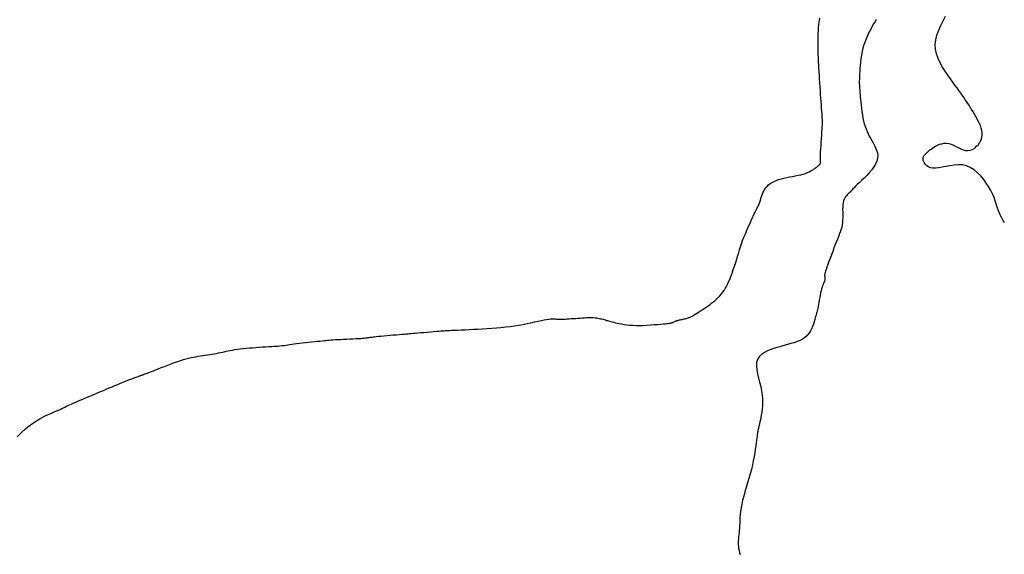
# Model space of a CAD drawing. Header units: millimetres. Extents: x 32690613 to 32693367, y 5343692 to 5344708.
# Tile 620 of 656: x 32692775 to 32692801, y 5344490 to 5344505. Entities that reach past the tile are written whole.
import ezdxf

# ---------------------------------------------------------------- set-up
doc = ezdxf.new("R2010")
doc.units = ezdxf.units.MM
doc.header["$LTSCALE"] = 20
doc.layers.add('02-DGM_HL_491.50', color=72, linetype='Continuous')
doc.layers.add('02-DGM_HL_492.00', color=82, linetype='Continuous')

msp = doc.modelspace()

# ---------------------------------------------------------------- linework, layer by layer
at = {"layer": '02-DGM_HL_491.50', "elevation": 491.5, "flags": 128}
for points in [[(32692800.758, 5344499.22), (32692800.753, 5344499.23), (32692800.739, 5344499.257), (32692800.717, 5344499.297), (32692800.691, 5344499.348), (32692800.662, 5344499.407), (32692800.633, 5344499.47), (32692800.604, 5344499.535), (32692800.579, 5344499.598), (32692800.558, 5344499.657), (32692800.541, 5344499.713), (32692800.525, 5344499.768), (32692800.508, 5344499.823), (32692800.489, 5344499.881), (32692800.464, 5344499.944), (32692800.433, 5344500.013), (32692800.394, 5344500.089), (32692800.343, 5344500.175), (32692800.283, 5344500.267), (32692800.214, 5344500.361), (32692800.136, 5344500.453), (32692800.051, 5344500.539), (32692799.959, 5344500.615), (32692799.861, 5344500.677), (32692799.757, 5344500.721), (32692799.65, 5344500.744), (32692799.54, 5344500.749), (32692799.43, 5344500.741), (32692799.321, 5344500.724), (32692799.216, 5344500.703), (32692799.116, 5344500.682), (32692799.023, 5344500.664), (32692798.94, 5344500.655), (32692798.867, 5344500.658), (32692798.805, 5344500.672), (32692798.753, 5344500.695), (32692798.711, 5344500.724), (32692798.677, 5344500.757), (32692798.651, 5344500.793), (32692798.632, 5344500.829), (32692798.62, 5344500.863), (32692798.615, 5344500.893), (32692798.614, 5344500.919), (32692798.618, 5344500.942), (32692798.626, 5344500.963), (32692798.637, 5344500.982), (32692798.65, 5344501), (32692798.665, 5344501.016), (32692798.68, 5344501.032), (32692798.695, 5344501.049), (32692798.71, 5344501.065), (32692798.727, 5344501.083), (32692798.746, 5344501.101), (32692798.768, 5344501.121), (32692798.793, 5344501.142), (32692798.823, 5344501.164), (32692798.858, 5344501.189), (32692798.898, 5344501.215), (32692798.944, 5344501.241), (32692798.994, 5344501.267), (32692799.048, 5344501.289), (32692799.105, 5344501.306), (32692799.165, 5344501.316), (32692799.227, 5344501.319), (32692799.29, 5344501.311), (32692799.353, 5344501.293), (32692799.416, 5344501.266), (32692799.48, 5344501.234), (32692799.544, 5344501.201), (32692799.608, 5344501.17), (32692799.671, 5344501.144), (32692799.735, 5344501.127), (32692799.797, 5344501.123), (32692799.859, 5344501.132), (32692799.919, 5344501.156), (32692799.976, 5344501.191), (32692800.028, 5344501.236), (32692800.074, 5344501.288), (32692800.114, 5344501.346), (32692800.144, 5344501.407), (32692800.165, 5344501.471), (32692800.175, 5344501.533), (32692800.175, 5344501.596), (32692800.167, 5344501.658), (32692800.151, 5344501.72), (32692800.129, 5344501.782), (32692800.102, 5344501.843), (32692800.071, 5344501.905), (32692800.038, 5344501.966), (32692800.004, 5344502.027), (32692799.969, 5344502.088), (32692799.933, 5344502.149), (32692799.895, 5344502.211), (32692799.857, 5344502.272), (32692799.818, 5344502.333), (32692799.778, 5344502.394), (32692799.737, 5344502.455), (32692799.696, 5344502.516), (32692799.653, 5344502.578), (32692799.608, 5344502.642), (32692799.561, 5344502.708), (32692799.51, 5344502.779), (32692799.456, 5344502.854), (32692799.397, 5344502.935), (32692799.334, 5344503.023), (32692799.266, 5344503.117), (32692799.195, 5344503.219), (32692799.127, 5344503.327), (32692799.063, 5344503.439), (32692799.008, 5344503.556), (32692798.966, 5344503.677), (32692798.939, 5344503.8), (32692798.932, 5344503.924), (32692798.946, 5344504.05), (32692798.979, 5344504.176), (32692799.025, 5344504.301), (32692799.082, 5344504.426), (32692799.143, 5344504.55), (32692799.206, 5344504.671)], [(32692797.377, 5344504.59), (32692797.344, 5344504.534), (32692797.308, 5344504.472), (32692797.271, 5344504.406), (32692797.232, 5344504.334), (32692797.194, 5344504.259), (32692797.156, 5344504.179), (32692797.119, 5344504.096), (32692797.085, 5344504.009), (32692797.053, 5344503.92), (32692797.026, 5344503.829), (32692797.004, 5344503.737), (32692796.985, 5344503.644), (32692796.971, 5344503.551), (32692796.96, 5344503.462), (32692796.951, 5344503.376), (32692796.945, 5344503.294), (32692796.94, 5344503.22), (32692796.937, 5344503.153), (32692796.935, 5344503.094), (32692796.933, 5344503.044), (32692796.931, 5344503.001), (32692796.93, 5344502.963), (32692796.93, 5344502.929), (32692796.93, 5344502.899), (32692796.931, 5344502.872), (32692796.931, 5344502.845), (32692796.933, 5344502.819), (32692796.934, 5344502.791), (32692796.936, 5344502.761), (32692796.939, 5344502.728), (32692796.942, 5344502.69), (32692796.946, 5344502.647), (32692796.95, 5344502.597), (32692796.955, 5344502.539), (32692796.961, 5344502.472), (32692796.968, 5344502.399), (32692796.976, 5344502.319), (32692796.986, 5344502.237), (32692796.997, 5344502.152), (32692797.01, 5344502.067), (32692797.025, 5344501.984), (32692797.042, 5344501.905), (32692797.062, 5344501.83), (32692797.083, 5344501.76), (32692797.107, 5344501.694), (32692797.133, 5344501.63), (32692797.162, 5344501.568), (32692797.192, 5344501.508), (32692797.224, 5344501.448), (32692797.258, 5344501.387), (32692797.293, 5344501.325), (32692797.328, 5344501.262), (32692797.36, 5344501.197), (32692797.387, 5344501.131), (32692797.406, 5344501.062), (32692797.415, 5344500.992), (32692797.412, 5344500.92), (32692797.395, 5344500.845), (32692797.361, 5344500.769), (32692797.315, 5344500.692), (32692797.257, 5344500.614), (32692797.193, 5344500.539), (32692797.124, 5344500.466), (32692797.055, 5344500.396), (32692796.989, 5344500.332), (32692796.928, 5344500.275), (32692796.876, 5344500.224), (32692796.832, 5344500.18), (32692796.794, 5344500.142), (32692796.761, 5344500.109), (32692796.733, 5344500.079), (32692796.708, 5344500.052), (32692796.684, 5344500.028), (32692796.66, 5344500.005), (32692796.636, 5344499.981), (32692796.612, 5344499.957), (32692796.588, 5344499.932), (32692796.566, 5344499.904), (32692796.545, 5344499.872), (32692796.527, 5344499.836), (32692796.512, 5344499.794), (32692796.501, 5344499.745), (32692796.494, 5344499.69), (32692796.49, 5344499.629), (32692796.489, 5344499.563), (32692796.49, 5344499.495), (32692796.49, 5344499.425), (32692796.49, 5344499.355), (32692796.489, 5344499.287), (32692796.484, 5344499.223), (32692796.477, 5344499.162), (32692796.465, 5344499.104), (32692796.45, 5344499.048), (32692796.431, 5344498.991), (32692796.41, 5344498.932), (32692796.385, 5344498.869), (32692796.358, 5344498.801), (32692796.328, 5344498.726), (32692796.295, 5344498.643), (32692796.261, 5344498.554), (32692796.226, 5344498.461), (32692796.191, 5344498.368), (32692796.157, 5344498.277), (32692796.126, 5344498.19), (32692796.098, 5344498.111), (32692796.074, 5344498.042), (32692796.054, 5344497.984), (32692796.04, 5344497.938), (32692796.029, 5344497.901), (32692796.021, 5344497.872), (32692796.017, 5344497.85), (32692796.014, 5344497.832), (32692796.014, 5344497.817), (32692796.015, 5344497.804), (32692796.016, 5344497.791), (32692796.018, 5344497.777), (32692796.02, 5344497.763), (32692796.021, 5344497.75), (32692796.022, 5344497.735), (32692796.022, 5344497.721), (32692796.02, 5344497.705), (32692796.016, 5344497.69), (32692796.011, 5344497.674), (32692796.003, 5344497.656), (32692795.994, 5344497.636), (32692795.984, 5344497.613), (32692795.972, 5344497.586), (32692795.96, 5344497.554), (32692795.947, 5344497.516), (32692795.935, 5344497.471), (32692795.922, 5344497.42), (32692795.909, 5344497.362), (32692795.897, 5344497.301), (32692795.885, 5344497.238), (32692795.873, 5344497.175), (32692795.862, 5344497.114), (32692795.852, 5344497.058), (32692795.842, 5344497.007), (32692795.833, 5344496.963), (32692795.825, 5344496.925), (32692795.817, 5344496.891), (32692795.809, 5344496.859), (32692795.8, 5344496.827), (32692795.79, 5344496.793), (32692795.78, 5344496.754), (32692795.767, 5344496.71), (32692795.753, 5344496.658), (32692795.737, 5344496.6), (32692795.717, 5344496.538), (32692795.693, 5344496.474), (32692795.665, 5344496.409), (32692795.632, 5344496.346), (32692795.592, 5344496.286), (32692795.546, 5344496.232), (32692795.493, 5344496.185), (32692795.433, 5344496.145), (32692795.366, 5344496.109), (32692795.292, 5344496.078), (32692795.212, 5344496.049), (32692795.125, 5344496.023), (32692795.033, 5344495.997), (32692794.934, 5344495.971), (32692794.831, 5344495.943), (32692794.725, 5344495.913), (32692794.621, 5344495.879), (32692794.521, 5344495.839), (32692794.43, 5344495.793), (32692794.351, 5344495.74), (32692794.287, 5344495.678), (32692794.242, 5344495.605), (32692794.218, 5344495.522), (32692794.212, 5344495.429), (32692794.221, 5344495.329), (32692794.241, 5344495.223), (32692794.268, 5344495.114), (32692794.297, 5344495.002), (32692794.325, 5344494.89), (32692794.349, 5344494.78), (32692794.365, 5344494.673), (32692794.373, 5344494.571), (32692794.375, 5344494.472), (32692794.371, 5344494.38), (32692794.364, 5344494.292), (32692794.354, 5344494.211), (32692794.342, 5344494.137), (32692794.33, 5344494.07), (32692794.318, 5344494.011), (32692794.307, 5344493.959), (32692794.297, 5344493.913), (32692794.287, 5344493.873), (32692794.278, 5344493.837), (32692794.271, 5344493.806), (32692794.264, 5344493.778), (32692794.257, 5344493.752), (32692794.252, 5344493.728), (32692794.247, 5344493.704), (32692794.243, 5344493.678), (32692794.238, 5344493.649), (32692794.234, 5344493.616), (32692794.228, 5344493.576), (32692794.222, 5344493.528), (32692794.215, 5344493.47), (32692794.206, 5344493.402), (32692794.196, 5344493.324), (32692794.183, 5344493.236), (32692794.168, 5344493.141), (32692794.151, 5344493.039), (32692794.13, 5344492.931), (32692794.106, 5344492.818), (32692794.079, 5344492.702), (32692794.048, 5344492.584), (32692794.014, 5344492.464), (32692793.979, 5344492.345), (32692793.943, 5344492.226), (32692793.909, 5344492.109), (32692793.877, 5344491.996), (32692793.848, 5344491.886), (32692793.824, 5344491.782), (32692793.806, 5344491.685), (32692793.793, 5344491.593), (32692793.784, 5344491.507), (32692793.778, 5344491.426), (32692793.774, 5344491.35), (32692793.771, 5344491.278), (32692793.769, 5344491.21), (32692793.766, 5344491.146), (32692793.761, 5344491.085), (32692793.755, 5344491.026), (32692793.749, 5344490.97), (32692793.743, 5344490.916), (32692793.738, 5344490.863), (32692793.734, 5344490.812), (32692793.732, 5344490.761), (32692793.732, 5344490.711), (32692793.736, 5344490.661), (32692793.743, 5344490.611), (32692793.753, 5344490.56), (32692793.768, 5344490.508), (32692793.786, 5344490.455)]]:
    msp.add_lwpolyline(points, dxfattribs=at)
at = {"layer": '02-DGM_HL_492.00', "elevation": 492, "flags": 128}
msp.add_lwpolyline([(32692774.694, 5344493.565), (32692774.803, 5344493.672), (32692774.913, 5344493.77), (32692775.02, 5344493.858), (32692775.125, 5344493.935), (32692775.225, 5344494.001), (32692775.321, 5344494.057), (32692775.412, 5344494.105), (32692775.497, 5344494.146), (32692775.577, 5344494.182), (32692775.649, 5344494.212), (32692775.714, 5344494.24), (32692775.772, 5344494.264), (32692775.824, 5344494.287), (32692775.87, 5344494.309), (32692775.913, 5344494.329), (32692775.954, 5344494.349), (32692775.993, 5344494.368), (32692776.034, 5344494.387), (32692776.075, 5344494.407), (32692776.12, 5344494.428), (32692776.168, 5344494.449), (32692776.219, 5344494.471), (32692776.272, 5344494.494), (32692776.327, 5344494.518), (32692776.384, 5344494.542), (32692776.443, 5344494.567), (32692776.504, 5344494.593), (32692776.566, 5344494.619), (32692776.63, 5344494.646), (32692776.695, 5344494.673), (32692776.762, 5344494.701), (32692776.831, 5344494.73), (32692776.901, 5344494.759), (32692776.973, 5344494.789), (32692777.046, 5344494.82), (32692777.122, 5344494.852), (32692777.198, 5344494.884), (32692777.274, 5344494.916), (32692777.349, 5344494.947), (32692777.421, 5344494.977), (32692777.491, 5344495.006), (32692777.556, 5344495.032), (32692777.616, 5344495.056), (32692777.669, 5344495.078), (32692777.717, 5344495.096), (32692777.76, 5344495.112), (32692777.797, 5344495.126), (32692777.83, 5344495.138), (32692777.859, 5344495.148), (32692777.884, 5344495.157), (32692777.906, 5344495.165), (32692777.926, 5344495.171), (32692777.943, 5344495.177), (32692777.958, 5344495.182), (32692777.972, 5344495.187), (32692777.984, 5344495.191), (32692777.997, 5344495.196), (32692778.01, 5344495.2), (32692778.023, 5344495.205), (32692778.037, 5344495.209), (32692778.054, 5344495.215), (32692778.074, 5344495.223), (32692778.098, 5344495.232), (32692778.129, 5344495.243), (32692778.167, 5344495.258), (32692778.214, 5344495.276), (32692778.27, 5344495.299), (32692778.337, 5344495.325), (32692778.412, 5344495.356), (32692778.495, 5344495.389), (32692778.582, 5344495.423), (32692778.671, 5344495.458), (32692778.761, 5344495.492), (32692778.849, 5344495.524), (32692778.933, 5344495.554), (32692779.011, 5344495.58), (32692779.085, 5344495.602), (32692779.154, 5344495.622), (32692779.22, 5344495.639), (32692779.283, 5344495.654), (32692779.345, 5344495.667), (32692779.407, 5344495.679), (32692779.468, 5344495.69), (32692779.531, 5344495.7), (32692779.594, 5344495.71), (32692779.658, 5344495.72), (32692779.721, 5344495.729), (32692779.783, 5344495.738), (32692779.843, 5344495.747), (32692779.901, 5344495.757), (32692779.957, 5344495.767), (32692780.01, 5344495.777), (32692780.06, 5344495.788), (32692780.11, 5344495.799), (32692780.159, 5344495.81), (32692780.209, 5344495.821), (32692780.262, 5344495.833), (32692780.317, 5344495.844), (32692780.377, 5344495.854), (32692780.442, 5344495.865), (32692780.511, 5344495.875), (32692780.584, 5344495.884), (32692780.661, 5344495.894), (32692780.741, 5344495.902), (32692780.824, 5344495.91), (32692780.908, 5344495.917), (32692780.994, 5344495.924), (32692781.08, 5344495.93), (32692781.166, 5344495.936), (32692781.251, 5344495.941), (32692781.335, 5344495.945), (32692781.415, 5344495.95), (32692781.491, 5344495.955), (32692781.562, 5344495.96), (32692781.628, 5344495.965), (32692781.687, 5344495.971), (32692781.741, 5344495.977), (32692781.793, 5344495.984), (32692781.843, 5344495.992), (32692781.894, 5344495.999), (32692781.948, 5344496.007), (32692782.006, 5344496.016), (32692782.071, 5344496.024), (32692782.143, 5344496.033), (32692782.221, 5344496.042), (32692782.303, 5344496.051), (32692782.386, 5344496.06), (32692782.468, 5344496.069), (32692782.548, 5344496.077), (32692782.622, 5344496.085), (32692782.689, 5344496.092), (32692782.747, 5344496.098), (32692782.797, 5344496.104), (32692782.843, 5344496.109), (32692782.887, 5344496.114), (32692782.93, 5344496.118), (32692782.977, 5344496.122), (32692783.028, 5344496.126), (32692783.087, 5344496.13), (32692783.155, 5344496.133), (32692783.231, 5344496.137), (32692783.312, 5344496.141), (32692783.395, 5344496.145), (32692783.478, 5344496.149), (32692783.559, 5344496.153), (32692783.634, 5344496.156), (32692783.701, 5344496.16), (32692783.758, 5344496.163), (32692783.807, 5344496.166), (32692783.847, 5344496.17), (32692783.88, 5344496.173), (32692783.908, 5344496.176), (32692783.932, 5344496.179), (32692783.953, 5344496.182), (32692783.972, 5344496.185), (32692783.99, 5344496.188), (32692784.01, 5344496.191), (32692784.032, 5344496.194), (32692784.057, 5344496.198), (32692784.089, 5344496.202), (32692784.127, 5344496.206), (32692784.174, 5344496.212), (32692784.231, 5344496.217), (32692784.298, 5344496.224), (32692784.374, 5344496.231), (32692784.456, 5344496.238), (32692784.54, 5344496.246), (32692784.624, 5344496.253), (32692784.705, 5344496.26), (32692784.78, 5344496.266), (32692784.845, 5344496.272), (32692784.899, 5344496.276), (32692784.944, 5344496.28), (32692784.983, 5344496.283), (32692785.019, 5344496.286), (32692785.056, 5344496.289), (32692785.096, 5344496.293), (32692785.143, 5344496.297), (32692785.199, 5344496.302), (32692785.267, 5344496.307), (32692785.345, 5344496.314), (32692785.429, 5344496.321), (32692785.516, 5344496.328), (32692785.603, 5344496.336), (32692785.686, 5344496.343), (32692785.762, 5344496.349), (32692785.828, 5344496.355), (32692785.881, 5344496.359), (32692785.925, 5344496.363), (32692785.961, 5344496.366), (32692785.995, 5344496.368), (32692786.029, 5344496.37), (32692786.067, 5344496.372), (32692786.112, 5344496.374), (32692786.168, 5344496.376), (32692786.237, 5344496.379), (32692786.319, 5344496.383), (32692786.412, 5344496.387), (32692786.514, 5344496.391), (32692786.623, 5344496.396), (32692786.738, 5344496.402), (32692786.857, 5344496.408), (32692786.979, 5344496.416), (32692787.101, 5344496.423), (32692787.223, 5344496.432), (32692787.346, 5344496.442), (32692787.467, 5344496.453), (32692787.588, 5344496.466), (32692787.706, 5344496.48), (32692787.823, 5344496.495), (32692787.937, 5344496.513), (32692788.049, 5344496.533), (32692788.156, 5344496.554), (32692788.259, 5344496.575), (32692788.356, 5344496.596), (32692788.447, 5344496.617), (32692788.53, 5344496.635), (32692788.606, 5344496.651), (32692788.673, 5344496.664), (32692788.73, 5344496.672), (32692788.779, 5344496.677), (32692788.821, 5344496.68), (32692788.856, 5344496.68), (32692788.885, 5344496.678), (32692788.911, 5344496.676), (32692788.934, 5344496.673), (32692788.955, 5344496.67), (32692788.974, 5344496.668), (32692788.994, 5344496.667), (32692789.015, 5344496.667), (32692789.038, 5344496.667), (32692789.064, 5344496.668), (32692789.094, 5344496.67), (32692789.128, 5344496.672), (32692789.168, 5344496.674), (32692789.214, 5344496.677), (32692789.265, 5344496.681), (32692789.32, 5344496.684), (32692789.378, 5344496.688), (32692789.437, 5344496.692), (32692789.496, 5344496.696), (32692789.554, 5344496.7), (32692789.61, 5344496.703), (32692789.662, 5344496.707), (32692789.711, 5344496.71), (32692789.757, 5344496.712), (32692789.8, 5344496.714), (32692789.841, 5344496.714), (32692789.88, 5344496.714), (32692789.919, 5344496.712), (32692789.956, 5344496.709), (32692789.992, 5344496.705), (32692790.028, 5344496.698), (32692790.063, 5344496.691), (32692790.098, 5344496.683), (32692790.131, 5344496.675), (32692790.163, 5344496.666), (32692790.194, 5344496.657), (32692790.224, 5344496.648), (32692790.253, 5344496.639), (32692790.281, 5344496.631), (32692790.31, 5344496.623), (32692790.339, 5344496.614), (32692790.371, 5344496.606), (32692790.406, 5344496.597), (32692790.444, 5344496.587), (32692790.488, 5344496.577), (32692790.536, 5344496.566), (32692790.59, 5344496.554), (32692790.65, 5344496.543), (32692790.716, 5344496.532), (32692790.787, 5344496.522), (32692790.863, 5344496.514), (32692790.946, 5344496.508), (32692791.034, 5344496.505), (32692791.128, 5344496.505), (32692791.225, 5344496.507), (32692791.323, 5344496.512), (32692791.42, 5344496.518), (32692791.513, 5344496.525), (32692791.6, 5344496.532), (32692791.679, 5344496.539), (32692791.748, 5344496.546), (32692791.804, 5344496.551), (32692791.849, 5344496.555), (32692791.884, 5344496.558), (32692791.911, 5344496.561), (32692791.933, 5344496.563), (32692791.949, 5344496.566), (32692791.963, 5344496.569), (32692791.976, 5344496.573), (32692791.99, 5344496.578), (32692792.003, 5344496.584), (32692792.017, 5344496.591), (32692792.031, 5344496.598), (32692792.046, 5344496.605), (32692792.059, 5344496.611), (32692792.073, 5344496.617), (32692792.086, 5344496.623), (32692792.098, 5344496.628), (32692792.11, 5344496.632), (32692792.122, 5344496.635), (32692792.135, 5344496.638), (32692792.149, 5344496.641), (32692792.165, 5344496.644), (32692792.183, 5344496.648), (32692792.203, 5344496.652), (32692792.226, 5344496.657), (32692792.251, 5344496.663), (32692792.278, 5344496.669), (32692792.305, 5344496.676), (32692792.333, 5344496.683), (32692792.359, 5344496.69), (32692792.384, 5344496.697), (32692792.406, 5344496.703), (32692792.425, 5344496.71), (32692792.443, 5344496.716), (32692792.459, 5344496.723), (32692792.476, 5344496.731), (32692792.494, 5344496.741), (32692792.514, 5344496.753), (32692792.538, 5344496.767), (32692792.568, 5344496.785), (32692792.602, 5344496.806), (32692792.642, 5344496.831), (32692792.687, 5344496.858), (32692792.734, 5344496.888), (32692792.784, 5344496.92), (32692792.835, 5344496.954), (32692792.887, 5344496.989), (32692792.938, 5344497.024), (32692792.988, 5344497.061), (32692793.037, 5344497.098), (32692793.084, 5344497.136), (32692793.129, 5344497.174), (32692793.172, 5344497.214), (32692793.214, 5344497.254), (32692793.253, 5344497.295), (32692793.29, 5344497.338), (32692793.325, 5344497.382), (32692793.358, 5344497.428), (32692793.389, 5344497.477), (32692793.419, 5344497.53), (32692793.449, 5344497.588), (32692793.478, 5344497.652), (32692793.508, 5344497.722), (32692793.539, 5344497.8), (32692793.57, 5344497.887), (32692793.602, 5344497.979), (32692793.634, 5344498.074), (32692793.665, 5344498.17), (32692793.695, 5344498.263), (32692793.723, 5344498.351), (32692793.747, 5344498.431), (32692793.769, 5344498.501), (32692793.786, 5344498.557), (32692793.8, 5344498.603), (32692793.811, 5344498.637), (32692793.819, 5344498.664), (32692793.825, 5344498.683), (32692793.829, 5344498.697), (32692793.832, 5344498.707), (32692793.834, 5344498.715), (32692793.836, 5344498.722), (32692793.838, 5344498.729), (32692793.839, 5344498.735), (32692793.841, 5344498.741), (32692793.843, 5344498.748), (32692793.845, 5344498.754), (32692793.847, 5344498.76), (32692793.85, 5344498.767), (32692793.853, 5344498.775), (32692793.857, 5344498.784), (32692793.862, 5344498.795), (32692793.869, 5344498.81), (32692793.878, 5344498.829), (32692793.889, 5344498.854), (32692793.903, 5344498.886), (32692793.92, 5344498.925), (32692793.94, 5344498.971), (32692793.963, 5344499.025), (32692793.989, 5344499.084), (32692794.016, 5344499.146), (32692794.044, 5344499.21), (32692794.073, 5344499.274), (32692794.102, 5344499.336), (32692794.129, 5344499.395), (32692794.156, 5344499.449), (32692794.181, 5344499.499), (32692794.205, 5344499.546), (32692794.227, 5344499.591), (32692794.248, 5344499.634), (32692794.268, 5344499.677), (32692794.286, 5344499.72), (32692794.303, 5344499.764), (32692794.318, 5344499.81), (32692794.333, 5344499.858), (32692794.348, 5344499.907), (32692794.365, 5344499.956), (32692794.383, 5344500.004), (32692794.404, 5344500.051), (32692794.429, 5344500.097), (32692794.458, 5344500.14), (32692794.492, 5344500.179), (32692794.531, 5344500.216), (32692794.575, 5344500.25), (32692794.624, 5344500.281), (32692794.678, 5344500.309), (32692794.736, 5344500.335), (32692794.799, 5344500.358), (32692794.867, 5344500.378), (32692794.938, 5344500.396), (32692795.012, 5344500.413), (32692795.088, 5344500.428), (32692795.164, 5344500.442), (32692795.239, 5344500.456), (32692795.312, 5344500.47), (32692795.382, 5344500.486), (32692795.446, 5344500.503), (32692795.505, 5344500.522), (32692795.558, 5344500.542), (32692795.606, 5344500.564), (32692795.648, 5344500.586), (32692795.686, 5344500.607), (32692795.718, 5344500.628), (32692795.747, 5344500.647), (32692795.771, 5344500.665), (32692795.792, 5344500.68), (32692795.809, 5344500.693), (32692795.824, 5344500.704), (32692795.836, 5344500.713), (32692795.846, 5344500.722), (32692795.855, 5344500.729), (32692795.863, 5344500.736), (32692795.87, 5344500.743), (32692795.877, 5344500.75), (32692795.883, 5344500.758), (32692795.89, 5344500.765), (32692795.896, 5344500.773), (32692795.9, 5344500.781), (32692795.904, 5344500.79), (32692795.907, 5344500.798), (32692795.909, 5344500.807), (32692795.909, 5344500.817), (32692795.908, 5344500.828), (32692795.907, 5344500.843), (32692795.905, 5344500.862), (32692795.904, 5344500.889), (32692795.903, 5344500.924), (32692795.903, 5344500.969), (32692795.905, 5344501.025), (32692795.908, 5344501.094), (32692795.913, 5344501.172), (32692795.919, 5344501.258), (32692795.925, 5344501.348), (32692795.932, 5344501.439), (32692795.938, 5344501.527), (32692795.944, 5344501.61), (32692795.949, 5344501.685), (32692795.953, 5344501.75), (32692795.955, 5344501.805), (32692795.956, 5344501.855), (32692795.956, 5344501.901), (32692795.954, 5344501.946), (32692795.952, 5344501.992), (32692795.949, 5344502.044), (32692795.945, 5344502.102), (32692795.94, 5344502.169), (32692795.934, 5344502.244), (32692795.928, 5344502.327), (32692795.922, 5344502.416), (32692795.915, 5344502.51), (32692795.908, 5344502.608), (32692795.901, 5344502.709), (32692795.894, 5344502.812), (32692795.888, 5344502.916), (32692795.881, 5344503.019), (32692795.875, 5344503.119), (32692795.869, 5344503.216), (32692795.864, 5344503.308), (32692795.859, 5344503.393), (32692795.855, 5344503.471), (32692795.852, 5344503.538), (32692795.849, 5344503.596), (32692795.847, 5344503.645), (32692795.845, 5344503.688), (32692795.845, 5344503.729), (32692795.844, 5344503.769), (32692795.844, 5344503.812), (32692795.843, 5344503.859), (32692795.843, 5344503.915), (32692795.843, 5344503.98), (32692795.844, 5344504.053), (32692795.844, 5344504.131), (32692795.846, 5344504.212), (32692795.849, 5344504.294), (32692795.853, 5344504.373), (32692795.859, 5344504.448), (32692795.867, 5344504.515), (32692795.876, 5344504.573), (32692795.888, 5344504.623)], dxfattribs=at)

doc.saveas('drawing.dxf')
